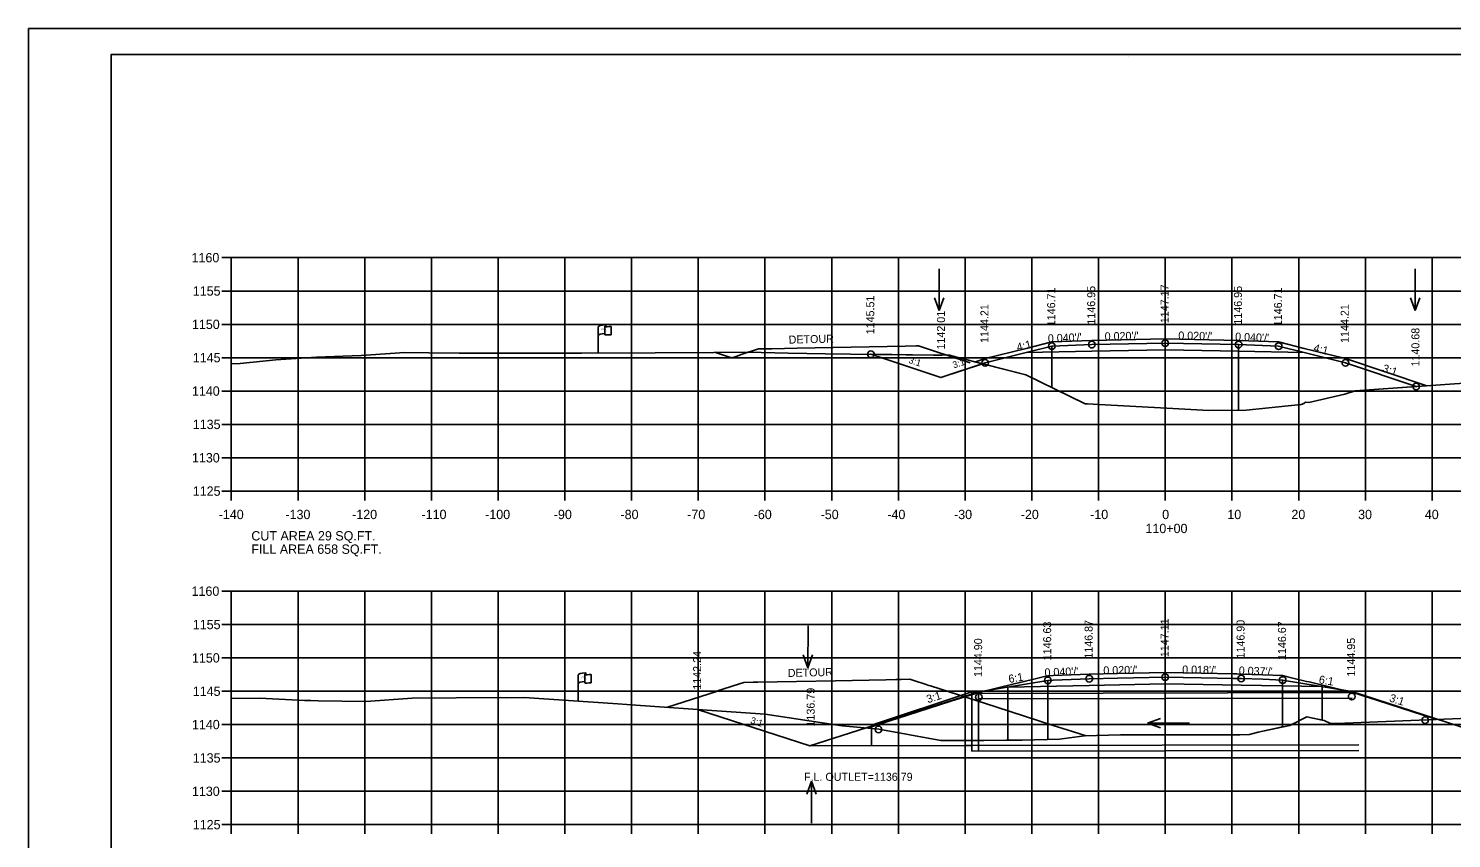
# Model space of a CAD drawing. Extents: x 1368971 to 1374497, y 378717 to 381839.
# Drawn here: x 1369472.5 to 1369685.8, y 379167.1 to 379288.5 of the extents above; entities that cross this region are included whole.
import ezdxf

# ---------------------------------------------------------------- set-up
doc = ezdxf.new("R2010")
doc.units = 0
for name, color, linetype in [('E_Existing ROW', 7, 'Continuous'), ('R_Alt Surface', 7, 'Continuous'), ('R_Axis', 7, 'Continuous'), ('R_Axis Annot', 7, 'Continuous'), ('R_Border', 7, 'Continuous'), ('R_Contours', 7, 'Continuous'), ('R_Draft', 7, 'Continuous'), ('R_Exist Surface', 7, 'Continuous'), ('R_Fin Surface', 7, 'Continuous'), ('R_Grid', 7, 'Continuous'), ('R_No Plot', 7, 'Continuous'), ('R_Water', 7, 'Continuous'), ('R_Water Annot', 7, 'Continuous'), ('R_Xsect Elev', 7, 'Continuous'), ('R_Xsect Slope', 7, 'Continuous')]:
    doc.layers.add(name, color=color, linetype=linetype)

msp = doc.modelspace()

# ---------------------------------------------------------------- linework, layer by layer
at = {"layer": 'E_Existing ROW'}
for p, q in [((1369557.93, 379239.82), (1369557.93, 379243.77)), ((1369558.93, 379243.86), (1369558.93, 379243.85)), ((1369558.93, 379243.85), (1369558.93, 379242.62)), ((1369559.09, 379244.02), (1369559.09, 379243.78)), ((1369559.86, 379243.82), (1369559.86, 379242.58)), ((1369554.93, 379187.64), (1369554.93, 379191.59)), ((1369555.93, 379191.68), (1369555.93, 379191.67)), ((1369555.93, 379191.67), (1369555.93, 379190.44)), ((1369556.09, 379191.84), (1369556.09, 379191.6)), ((1369556.86, 379191.65), (1369556.86, 379190.41))]:
    msp.add_line(p, q, dxfattribs=at)
for centre, radius, start, end in [((1369559, 379243.86), 0.078, 88.6458, 274.2828), ((1369559.01, 379244.02), 0.0783, 263.0712, 93.9564), ((1369559, 379242.62), 0.0783, 180, 273.9564), ((1369556, 379191.68), 0.078, 88.6458, 274.2828), ((1369556.01, 379190.44), 0.0783, 180, 273.9564), ((1369556.02, 379191.84), 0.0783, 263.0712, 93.9564)]:
    msp.add_arc(centre, radius, start, end, dxfattribs=at)
for centre, major_axis, ratio, start_param, end_param in [((1369559.51, 379243.81), (-1.58, -0.04), 0.19887, 5.030368, 6.283185), ((1369560.22, 379243.93), (-1.23, -0.13), 0.052933, 0.159456, 1.268315), ((1369559.51, 379242.49), (-1.58, -0.04), 0.19887, 5.083035, 6.194897), ((1369560.22, 379242.69), (-1.23, -0.13), 0.052933, 0.159456, 1.268315), ((1369556.51, 379191.63), (-1.58, -0.04), 0.19887, 5.030368, 6.283185), ((1369556.51, 379190.32), (-1.58, -0.04), 0.19887, 5.083035, 6.194897), ((1369557.22, 379191.75), (-1.23, -0.13), 0.052933, 0.159456, 1.268315), ((1369557.22, 379190.51), (-1.23, -0.13), 0.052933, 0.159456, 1.268315)]:
    msp.add_ellipse(centre, major_axis=major_axis, ratio=ratio, start_param=start_param, end_param=end_param, dxfattribs=at)
at = {"layer": 'R_Alt Surface'}
for points in [[(1369622.1, 379239.9), (1369631.93, 379240.1), (1369642.93, 379240.32), (1369653.93, 379240.1), (1369663.76, 379239.9)], [(1369619.33, 379189.77), (1369631.54, 379190.02), (1369642.93, 379190.25), (1369654.32, 379190.05), (1369666.43, 379189.83)]]:
    msp.add_lwpolyline(points, dxfattribs=at)
at = {"layer": 'R_Axis'}
for p, q in [((1369501.53, 379254.14), (1369502.93, 379254.14)), ((1369502.93, 379219.14), (1369502.93, 379254.14)), ((1369501.53, 379249.14), (1369502.93, 379249.14)), ((1369501.53, 379244.14), (1369502.93, 379244.14)), ((1369501.53, 379239.14), (1369502.93, 379239.14)), ((1369501.53, 379234.14), (1369502.93, 379234.14)), ((1369501.53, 379229.14), (1369502.93, 379229.14)), ((1369501.53, 379224.14), (1369502.93, 379224.14)), ((1369501.53, 379219.14), (1369502.93, 379219.14)), ((1369502.93, 379219.14), (1369782.93, 379219.14)), ((1369502.93, 379217.74), (1369502.93, 379219.14)), ((1369512.93, 379217.74), (1369512.93, 379219.14)), ((1369522.93, 379217.74), (1369522.93, 379219.14)), ((1369532.93, 379217.74), (1369532.93, 379219.14)), ((1369542.93, 379217.74), (1369542.93, 379219.14)), ((1369552.93, 379217.74), (1369552.93, 379219.14)), ((1369562.93, 379217.74), (1369562.93, 379219.14)), ((1369572.93, 379217.74), (1369572.93, 379219.14)), ((1369582.93, 379217.74), (1369582.93, 379219.14)), ((1369592.93, 379217.74), (1369592.93, 379219.14)), ((1369602.93, 379217.74), (1369602.93, 379219.14)), ((1369612.93, 379217.74), (1369612.93, 379219.14)), ((1369622.93, 379217.74), (1369622.93, 379219.14)), ((1369632.93, 379217.74), (1369632.93, 379219.14)), ((1369642.93, 379217.74), (1369642.93, 379219.14)), ((1369652.93, 379217.74), (1369652.93, 379219.14)), ((1369662.93, 379217.74), (1369662.93, 379219.14)), ((1369672.93, 379217.74), (1369672.93, 379219.14)), ((1369682.93, 379217.74), (1369682.93, 379219.14)), ((1369501.53, 379204.14), (1369502.93, 379204.14)), ((1369502.93, 379169.14), (1369502.93, 379204.14)), ((1369501.53, 379199.14), (1369502.93, 379199.14)), ((1369501.53, 379194.14), (1369502.93, 379194.14)), ((1369501.53, 379189.14), (1369502.93, 379189.14)), ((1369501.53, 379184.14), (1369502.93, 379184.14)), ((1369501.53, 379179.14), (1369502.93, 379179.14)), ((1369501.53, 379174.14), (1369502.93, 379174.14)), ((1369501.53, 379169.14), (1369502.93, 379169.14)), ((1369502.93, 379169.14), (1369782.93, 379169.14)), ((1369502.93, 379167.74), (1369502.93, 379169.14)), ((1369512.93, 379167.74), (1369512.93, 379169.14)), ((1369522.93, 379167.74), (1369522.93, 379169.14)), ((1369532.93, 379167.74), (1369532.93, 379169.14)), ((1369542.93, 379167.74), (1369542.93, 379169.14)), ((1369552.93, 379167.74), (1369552.93, 379169.14)), ((1369562.93, 379167.74), (1369562.93, 379169.14)), ((1369572.93, 379167.74), (1369572.93, 379169.14)), ((1369582.93, 379167.74), (1369582.93, 379169.14)), ((1369592.93, 379167.74), (1369592.93, 379169.14)), ((1369602.93, 379167.74), (1369602.93, 379169.14)), ((1369612.93, 379167.74), (1369612.93, 379169.14)), ((1369622.93, 379167.74), (1369622.93, 379169.14)), ((1369632.93, 379167.74), (1369632.93, 379169.14)), ((1369642.93, 379167.74), (1369642.93, 379169.14)), ((1369652.93, 379167.74), (1369652.93, 379169.14)), ((1369662.93, 379167.74), (1369662.93, 379169.14)), ((1369672.93, 379167.74), (1369672.93, 379169.14)), ((1369682.93, 379167.74), (1369682.93, 379169.14))]:
    msp.add_line(p, q, dxfattribs=at)
at = {"layer": 'R_Border'}
for p, q in [((1369484.93, 379284.6), (1369801.11, 379284.6)), ((1369484.93, 379079.14), (1369484.93, 379284.6)), ((1369637.45, 379284.34), (1369637.45, 379284.34)), ((1369637.45, 379284.34), (1369637.45, 379284.34))]:
    msp.add_line(p, q, dxfattribs=at)
at = {"layer": 'R_Contours'}
for points in [[(1369625.93, 379240.86), (1369625.93, 379234.65), (1369630.94, 379232.21), (1369631.28, 379232.21), (1369632.96, 379232.12), (1369643.17, 379231.57), (1369649.45, 379231.21), (1369653.93, 379231.28), (1369653.93, 379241.1), (1369642.93, 379241.32), (1369631.93, 379241.1)], [(1369598.81, 379239.65), (1369608.21, 379239.54), (1369609.12, 379239.53), (1369609.44, 379239.52), (1369609.81, 379239.56), (1369610.63, 379239.51), (1369610.95, 379239.43), (1369615.56, 379238.23), (1369609.31, 379236.15)], [(1369615.56, 379238.23), (1369622.03, 379236.55), (1369630.94, 379232.21), (1369631.28, 379232.21), (1369632.96, 379232.12), (1369643.17, 379231.57), (1369649.45, 379231.21), (1369655.08, 379231.3), (1369663.28, 379232.14), (1369663.7, 379232.29), (1369663.93, 379232.45), (1369664.45, 379232.42), (1369669.87, 379233.68), (1369671.4, 379234.19), (1369680.53, 379234.82), (1369669.93, 379238.36), (1369663.76, 379239.9), (1369653.93, 379240.1), (1369642.93, 379240.32), (1369631.93, 379240.1), (1369622.1, 379239.9), (1369615.93, 379238.36)], [(1369619.33, 379189.77), (1369619.33, 379181.79), (1369621.47, 379181.81), (1369627.1, 379181.94), (1369630.85, 379182.45), (1369636.21, 379182.62), (1369654.09, 379182.58), (1369655.55, 379182.65), (1369656.88, 379183.02), (1369661.59, 379184), (1369664.16, 379185.3), (1369666.43, 379184.82), (1369666.43, 379189.83), (1369654.32, 379190.05), (1369642.93, 379190.25), (1369631.54, 379190.02)], [(1369625.33, 379190.77), (1369625.33, 379181.9), (1369627.1, 379181.94), (1369630.85, 379182.45), (1369636.21, 379182.62), (1369654.09, 379182.58), (1369655.55, 379182.65), (1369656.88, 379183.02), (1369660.53, 379183.78), (1369660.53, 379190.82), (1369657.54, 379190.93), (1369654.32, 379191.05), (1369653.68, 379191.06), (1369653.18, 379191.07), (1369648.32, 379191.15), (1369642.93, 379191.25), (1369635.77, 379191.1), (1369631.54, 379191.02), (1369626.14, 379190.8)]]:
    msp.add_lwpolyline(points, close=True, dxfattribs=at)
at = {"layer": 'R_Draft'}
for p, q in [((1369613.94, 379180.15), (1369613.94, 379189.07)), ((1369613.94, 379189.07), (1369614.94, 379189.07)), ((1369614.94, 379180.16), (1369614.94, 379189.07))]:
    msp.add_line(p, q, dxfattribs=at)
at = {"layer": 'R_Exist Surface'}
for points in [[(1369502.93, 379238.2), (1369504.28, 379238.29), (1369509.62, 379238.8), (1369515.71, 379239.22), (1369522.41, 379239.46), (1369528.92, 379239.93), (1369532.56, 379239.85), (1369537.1, 379239.82), (1369549.98, 379239.8), (1369552.26, 379239.81), (1369555.43, 379239.8), (1369566.49, 379239.88), (1369575.26, 379239.93), (1369580.34, 379239.96), (1369586.38, 379239.81), (1369591.99, 379239.74), (1369595.75, 379239.69), (1369608.21, 379239.54), (1369609.12, 379239.53), (1369609.44, 379239.52), (1369609.81, 379239.56), (1369610.63, 379239.51), (1369610.95, 379239.43), (1369622.03, 379236.55), (1369630.94, 379232.21), (1369631.28, 379232.21), (1369632.96, 379232.12), (1369643.17, 379231.57), (1369649.45, 379231.21), (1369655.08, 379231.3), (1369663.28, 379232.14), (1369663.7, 379232.29), (1369663.93, 379232.45), (1369664.45, 379232.42), (1369669.87, 379233.68), (1369671.4, 379234.19), (1369688.45, 379235.37)], [(1369502.93, 379188.03), (1369507.23, 379188.12), (1369513.89, 379187.77), (1369514.58, 379187.74), (1369514.84, 379187.74), (1369515.96, 379187.71), (1369523.09, 379187.58), (1369530.02, 379188.12), (1369543.27, 379188.18), (1369544.22, 379188.16), (1369546.84, 379188.19), (1369560.87, 379187.24), (1369563.59, 379187.03), (1369576.42, 379186.14), (1369582.94, 379185.68), (1369594.49, 379183.95), (1369599.99, 379183.46), (1369609.3, 379181.74), (1369611.26, 379181.73), (1369615.71, 379181.73), (1369619.14, 379181.79), (1369621.47, 379181.81), (1369627.1, 379181.94), (1369630.85, 379182.45), (1369636.21, 379182.62), (1369654.09, 379182.58), (1369655.55, 379182.65), (1369656.88, 379183.02), (1369661.59, 379184), (1369664.16, 379185.3), (1369666.75, 379184.75), (1369667.7, 379184.28), (1369668.08, 379184.32), (1369668.31, 379184.29), (1369668.59, 379184.29), (1369689.7, 379185.13)]]:
    msp.add_lwpolyline(points, dxfattribs=at)
at = {"layer": 'R_Fin Surface'}
for p, q in [((1369625.33, 379190.77), (1369614.98, 379189.05)), ((1369660.53, 379190.82), (1369670.88, 379189.09)), ((1369614.98, 379189.05), (1369589.64, 379180.94)), ((1369670.88, 379189.09), (1369695.39, 379181.15)), ((1369589.64, 379180.94), (1369572.81, 379186.39))]:
    msp.add_line(p, q, dxfattribs=at)
for points in [[(1369614.48, 379238.51), (1369615.93, 379239), (1369622.1, 379240.54), (1369625.93, 379241.5), (1369631.93, 379241.74), (1369642.93, 379241.96), (1369653.93, 379241.74), (1369659.93, 379241.5), (1369663.76, 379240.54), (1369669.93, 379239), (1369682.12, 379234.93)], [(1369625.93, 379240.86), (1369631.93, 379241.1), (1369642.93, 379241.32), (1369653.93, 379241.1), (1369659.93, 379240.86)], [(1369575.51, 379239.93), (1369577.46, 379239.28), (1369577.94, 379239.12), (1369578.59, 379239.34), (1369578.75, 379239.39), (1369579.38, 379239.6), (1369581.94, 379240.45), (1369583.56, 379240.49), (1369583.94, 379240.49), (1369587.76, 379240.57), (1369603.94, 379240.89), (1369605.61, 379240.93), (1369605.94, 379240.93), (1369606.41, 379240.78), (1369608.77, 379239.99), (1369608.91, 379239.94), (1369608.94, 379239.93), (1369609.87, 379239.63), (1369609.91, 379239.61), (1369613.68, 379238.36)], [(1369598.81, 379239.65), (1369609.31, 379236.15), (1369615.93, 379238.36), (1369622.1, 379239.9), (1369625.93, 379240.86)], [(1369659.93, 379240.86), (1369663.76, 379239.9), (1369669.93, 379238.36), (1369680.53, 379234.82)], [(1369568.15, 379186.71), (1369568.22, 379186.73), (1369568.32, 379186.76), (1369575.64, 379189.12), (1369575.97, 379189.23), (1369576.47, 379189.39), (1369578.16, 379189.93), (1369579.78, 379190.45), (1369581.15, 379190.48), (1369581.85, 379190.49), (1369587.63, 379190.61), (1369593.5, 379190.72), (1369601.06, 379190.87), (1369602.55, 379190.89), (1369603.36, 379190.91), (1369604.62, 379190.93), (1369605.4, 379190.69), (1369606.95, 379190.19), (1369607.48, 379190.02), (1369607.55, 379189.99), (1369607.56, 379189.99), (1369607.73, 379189.93), (1369617.52, 379186.78), (1369626.27, 379183.96), (1369628.23, 379183.33), (1369631.05, 379182.43)], [(1369598.47, 379183.66), (1369600.89, 379184.44), (1369601.65, 379184.68), (1369604.29, 379185.53), (1369610.81, 379187.63), (1369614.98, 379188.97), (1369620.26, 379190.25), (1369621.37, 379190.51), (1369623.61, 379191.05), (1369625.04, 379191.4), (1369625.33, 379191.47), (1369626.14, 379191.5), (1369631.54, 379191.71), (1369635.77, 379191.79), (1369642.93, 379191.93), (1369648.32, 379191.83), (1369653.18, 379191.74), (1369653.68, 379191.73), (1369654.32, 379191.72), (1369657.54, 379191.59), (1369660.53, 379191.48), (1369661.05, 379191.35), (1369662.25, 379191.07), (1369664.11, 379190.62), (1369664.49, 379190.53), (1369668.74, 379189.5), (1369670.88, 379188.99), (1369674.81, 379187.73), (1369681.57, 379185.56), (1369682.74, 379185.18), (1369683.65, 379184.89)], [(1369625.33, 379190.77), (1369626.14, 379190.8), (1369631.54, 379191.02), (1369635.77, 379191.1), (1369642.93, 379191.25), (1369648.32, 379191.15), (1369653.18, 379191.07), (1369653.68, 379191.06), (1369654.32, 379191.05), (1369657.54, 379190.93), (1369660.53, 379190.82)]]:
    msp.add_lwpolyline(points, dxfattribs=at)
at = {"layer": 'R_Grid'}
for p, q in [((1369502.93, 379254.14), (1369782.93, 379254.14)), ((1369502.93, 379219.14), (1369502.93, 379254.14)), ((1369512.93, 379219.14), (1369512.93, 379254.14)), ((1369522.93, 379219.14), (1369522.93, 379254.14)), ((1369532.93, 379219.14), (1369532.93, 379254.14)), ((1369542.93, 379219.14), (1369542.93, 379254.14)), ((1369552.93, 379219.14), (1369552.93, 379254.14)), ((1369562.93, 379219.14), (1369562.93, 379254.14)), ((1369572.93, 379219.14), (1369572.93, 379254.14)), ((1369582.93, 379219.14), (1369582.93, 379254.14)), ((1369592.93, 379219.14), (1369592.93, 379254.14)), ((1369602.93, 379219.14), (1369602.93, 379254.14)), ((1369612.93, 379219.14), (1369612.93, 379254.14)), ((1369622.93, 379219.14), (1369622.93, 379254.14)), ((1369632.93, 379219.14), (1369632.93, 379254.14)), ((1369642.93, 379219.14), (1369642.93, 379254.14)), ((1369652.93, 379219.14), (1369652.93, 379254.14)), ((1369662.93, 379219.14), (1369662.93, 379254.14)), ((1369672.93, 379219.14), (1369672.93, 379254.14)), ((1369682.93, 379219.14), (1369682.93, 379254.14)), ((1369502.93, 379249.14), (1369782.93, 379249.14)), ((1369502.93, 379244.14), (1369782.93, 379244.14)), ((1369502.93, 379239.14), (1369782.93, 379239.14)), ((1369502.93, 379234.14), (1369782.93, 379234.14)), ((1369502.93, 379229.14), (1369782.93, 379229.14)), ((1369502.93, 379224.14), (1369782.93, 379224.14)), ((1369502.93, 379219.14), (1369782.93, 379219.14)), ((1369502.93, 379204.14), (1369782.93, 379204.14)), ((1369502.93, 379169.14), (1369502.93, 379204.14)), ((1369512.93, 379169.14), (1369512.93, 379204.14)), ((1369522.93, 379169.14), (1369522.93, 379204.14)), ((1369532.93, 379169.14), (1369532.93, 379204.14)), ((1369542.93, 379169.14), (1369542.93, 379204.14)), ((1369552.93, 379169.14), (1369552.93, 379204.14)), ((1369562.93, 379169.14), (1369562.93, 379204.14)), ((1369572.93, 379169.14), (1369572.93, 379204.14)), ((1369582.93, 379169.14), (1369582.93, 379204.14)), ((1369592.93, 379169.14), (1369592.93, 379204.14)), ((1369602.93, 379169.14), (1369602.93, 379204.14)), ((1369612.93, 379169.14), (1369612.93, 379204.14)), ((1369622.93, 379169.14), (1369622.93, 379204.14)), ((1369632.93, 379169.14), (1369632.93, 379204.14)), ((1369642.93, 379169.14), (1369642.93, 379204.14)), ((1369652.93, 379169.14), (1369652.93, 379204.14)), ((1369662.93, 379169.14), (1369662.93, 379204.14)), ((1369672.93, 379169.14), (1369672.93, 379204.14)), ((1369682.93, 379169.14), (1369682.93, 379204.14)), ((1369502.93, 379199.14), (1369782.93, 379199.14)), ((1369502.93, 379194.14), (1369782.93, 379194.14)), ((1369502.93, 379189.14), (1369782.93, 379189.14)), ((1369502.93, 379184.14), (1369782.93, 379184.14)), ((1369502.93, 379179.14), (1369782.93, 379179.14)), ((1369502.93, 379174.14), (1369782.93, 379174.14)), ((1369502.93, 379169.14), (1369782.93, 379169.14))]:
    msp.add_line(p, q, dxfattribs=at)
at = {"layer": 'R_No Plot'}
msp.add_line((1369472.53, 379288.5), (1369805.86, 379288.5), dxfattribs=at)
for points in [[(1369472.52, 379288.5), (1369805.86, 379288.5), (1369805.86, 379075.16), (1369472.52, 379075.16)], [(1369718.85, 379284.6), (1369718.85, 379274.72), (1369754.58, 379274.72), (1369754.58, 379271.8), (1369777.78, 379271.8), (1369777.78, 379248.59), (1369801.11, 379248.59), (1369801.11, 379079.14), (1369484.93, 379079.14), (1369484.93, 379284.6)]]:
    msp.add_lwpolyline(points, close=True, dxfattribs=at)
for centre in [(1369625.93, 379240.86), (1369631.93, 379241.1), (1369642.93, 379241.32), (1369653.93, 379241.1), (1369659.93, 379240.86), (1369598.81, 379239.65), (1369615.93, 379238.36), (1369669.93, 379238.36), (1369680.53, 379234.82), (1369625.33, 379190.77), (1369631.54, 379191.02), (1369642.93, 379191.25), (1369654.32, 379191.05), (1369660.53, 379190.82), (1369614.98, 379188.27), (1369670.88, 379188.34), (1369599.95, 379183.42), (1369681.88, 379184.82)]:
    msp.add_circle(centre, 0.5, dxfattribs=at)
at = {"layer": 'R_Water'}
for p, q in [((1369670.94, 379188.94), (1369614.94, 379188.82)), ((1369670.94, 379188.1), (1369614.94, 379187.99)), ((1369613.94, 379180.99), (1369589.64, 379180.94)), ((1369671.94, 379181.1), (1369612.94, 379180.98)), ((1369671.94, 379180.27), (1369613.94, 379180.15))]:
    msp.add_line(p, q, dxfattribs=at)
msp.add_lwpolyline([(1369613.94, 379189.07), (1369598.91, 379184.06), (1369598.91, 379180.94)], dxfattribs=at)
at = {"layer": 'R_Water Annot'}
for p, q in [((1369609.05, 379252.48), (1369609.04, 379246.2)), ((1369680.4, 379252.48), (1369680.39, 379246.2)), ((1369609.04, 379246.2), (1369608.34, 379248.12)), ((1369609.04, 379246.2), (1369609.74, 379248.12)), ((1369680.39, 379246.2), (1369679.69, 379248.12)), ((1369680.39, 379246.2), (1369681.09, 379248.12)), ((1369589.38, 379198.95), (1369589.36, 379192.67)), ((1369589.36, 379192.67), (1369588.67, 379194.59)), ((1369589.36, 379192.67), (1369590.07, 379194.59)), ((1369640.28, 379184.35), (1369642.2, 379185.06)), ((1369646.56, 379184.37), (1369640.28, 379184.35)), ((1369640.28, 379184.35), (1369642.2, 379183.66)), ((1369589.91, 379175.65), (1369589.21, 379173.73)), ((1369589.91, 379169.37), (1369589.91, 379175.65)), ((1369589.91, 379175.65), (1369590.61, 379173.73))]:
    msp.add_line(p, q, dxfattribs=at)

# ---------------------------------------------------------------- texts
at = {"layer": 'E_Existing ROW'}
for s, height, rotation, p in [('R ', 0.2, 9.9884, (1369558.45, 379243.27)), (' O', 0.2, 9.9884, (1369558.59, 379243.31)), ('W', 0.2, 351.1788, (1369558.92, 379243.14)), ('DWB 11-9-07', 0.001, 90, (1369559.09, 379243.78)), ('DWB 11-9-07', 0.001, 5.0717, (1369559.85, 379242.58)), ('DWB 11-9-07', 0.001, 90, (1369557.93, 379239.82)), ('R ', 0.2, 9.9884, (1369555.45, 379191.09)), (' O', 0.2, 9.9884, (1369555.6, 379191.14)), ('W', 0.2, 351.1788, (1369555.93, 379190.97)), ('DWB 11-9-07', 0.001, 90, (1369556.09, 379191.6)), ('DWB 11-9-07', 0.001, 5.0717, (1369556.85, 379190.41)), ('DWB 11-9-07', 0.001, 90, (1369554.93, 379187.64))]:
    msp.add_text(s, height=height, rotation=rotation, dxfattribs=at).set_placement(p)
at = {"layer": 'R_Axis'}
for p in [(1369502.93, 379219.14), (1369502.93, 379169.14)]:
    msp.add_text('-', height=0.0001, dxfattribs=at).set_placement(p)
at = {"layer": 'R_Axis Annot'}
for s, p in [('1160', (1369496.97, 379253.44)), ('1155', (1369497.15, 379248.44)), ('1150', (1369497.03, 379243.44)), ('1145', (1369497.15, 379238.44)), ('1140', (1369497.03, 379233.44)), ('1135', (1369497.15, 379228.44)), ('1130', (1369497.03, 379223.44)), ('1125', (1369497.15, 379218.44)), ('-140', (1369501.04, 379214.94)), ('-130', (1369511.04, 379214.94)), ('-120', (1369521.04, 379214.94)), ('-110', (1369531.44, 379214.94)), ('-100', (1369540.98, 379214.94)), ('-90', (1369551.27, 379214.94)), ('-80', (1369561.27, 379214.94)), ('-70', (1369571.27, 379214.94)), ('-60', (1369581.24, 379214.94)), ('-50', (1369591.27, 379214.94)), ('-40', (1369601.27, 379214.94)), ('-30', (1369611.27, 379214.94)), ('-20', (1369621.27, 379214.94)), ('-10', (1369631.67, 379214.94)), ('0', (1369642.47, 379214.94)), ('10', (1369652.24, 379214.94)), ('20', (1369661.84, 379214.94)), ('30', (1369671.84, 379214.94)), ('40', (1369681.84, 379214.94)), ('110+00', (1369639.96, 379212.84)), ('CUT AREA 29 SQ.FT.', (1369505.93, 379211.74)), ('FILL AREA 658 SQ.FT.', (1369505.93, 379209.74)), ('1160', (1369496.97, 379203.44)), ('1155', (1369497.15, 379198.44)), ('1150', (1369497.03, 379193.44)), ('1145', (1369497.15, 379188.44)), ('1140', (1369497.03, 379183.44)), ('1135', (1369497.15, 379178.44)), ('1130', (1369497.03, 379173.44)), ('1125', (1369497.15, 379168.44))]:
    msp.add_text(s, height=1.4, dxfattribs=at).set_placement(p)
at = {"layer": 'R_Water Annot'}
for p in [(1369586.49, 379241.24), (1369586.36, 379191.27)]:
    msp.add_text('DETOUR', height=1.2, rotation=1.4118, dxfattribs=at).set_placement(p)
msp.add_text('F.L. OUTLET=1136.79', height=1.2, dxfattribs=at).set_placement((1369588.78, 379175.71))
at = {"layer": 'R_Xsect Elev'}
for s, p in [('1146.71', (1369626.43, 379243.86)), ('1146.95', (1369632.43, 379244.1)), ('1147.17', (1369643.43, 379244.32)), ('1146.95', (1369654.43, 379244.1)), ('1146.71', (1369660.43, 379243.86)), ('1145.51', (1369599.31, 379242.65)), ('1142.01', (1369609.91, 379240.37)), ('1144.21', (1369616.43, 379241.36)), ('1144.21', (1369670.43, 379241.36)), ('1140.68', (1369681.03, 379237.82)), ('1146.63', (1369625.83, 379193.77)), ('1146.87', (1369632.04, 379194.02)), ('1147.11', (1369643.43, 379194.25)), ('1146.90', (1369654.82, 379194.05)), ('1146.67', (1369661.03, 379193.82)), ('1144.90', (1369615.48, 379191.27)), ('1144.95', (1369671.38, 379191.34)), ('1142.24', (1369573.36, 379189.37)), ('1136.79', (1369590.38, 379183.85))]:
    msp.add_text(s, height=1.2, rotation=90, dxfattribs=at).set_placement(p)
at = {"layer": 'R_Xsect Slope'}
for s, height, rotation, p in [('4:1', 1.2, 14.0362, (1369620.81, 379240.09)), ("0.040'/'", 1.2, 2.2906, (1369625.35, 379241.43)), ("0.020'/'", 1.2, 1.1458, (1369633.86, 379241.74)), ("0.020'/'", 1.2, 358.8542, (1369644.88, 379241.88)), ("0.040'/'", 1.2, 357.7094, (1369653.39, 379241.72)), ('4:1', 1.2, 345.9638, (1369665.05, 379240.09)), ('3:1', 1, 341.5651, (1369604.38, 379238.39)), ('3:1', 1, 17.7481, (1369611.23, 379237.53)), ('3:1', 1.2, 341.5651, (1369675.39, 379237.07)), ("0.040'/'", 1.2, 2.2692, (1369624.85, 379191.35)), ("0.020'/'", 1.2, 1.1634, (1369633.66, 379191.66)), ("0.018'/'", 1.2, 358.9735, (1369645.46, 379191.8)), ("0.037'/'", 1.2, 357.8805, (1369653.93, 379191.66)), ('6:1', 1.2, 9.462, (1369619.53, 379190.37)), ('6:1', 1.2, 350.538, (1369665.89, 379190.34)), ('3:1', 1.2, 17.7481, (1369607.35, 379187.33)), ('3:1', 1.2, 342.0537, (1369676.43, 379187.64)), ('3:1', 1, 342.0537, (1369580.66, 379184.37))]:
    msp.add_text(s, height=height, rotation=rotation, dxfattribs=at).set_placement(p)

doc.saveas('drawing.dxf')
